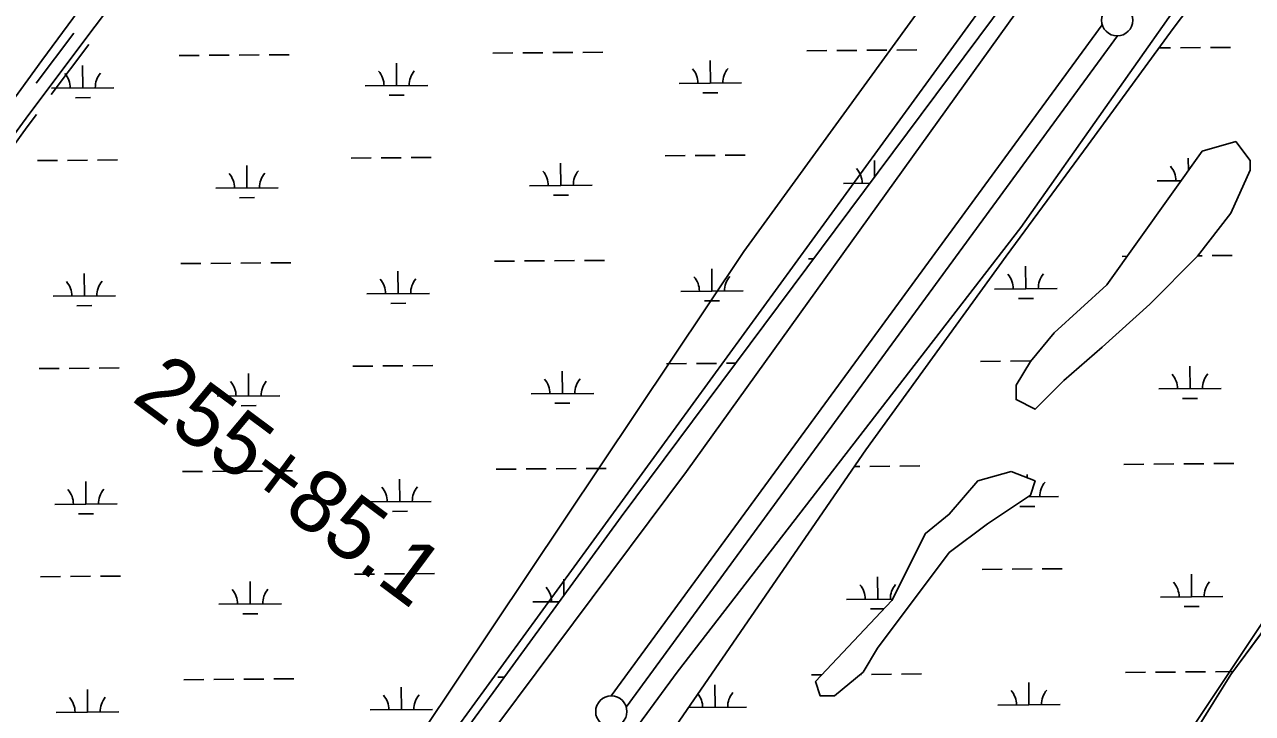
# Model space of a CAD drawing. Extents: x 3540316 to 3578335, y 553172 to 578787.
# Drawn here: x 3571179 to 3573142, y 569467 to 570569 of the extents above; entities that cross this region are included whole.
import ezdxf

# ---------------------------------------------------------------- set-up
doc = ezdxf.new("R2010")
doc.units = 0
for name, color, linetype in [('V-ROAD-CNTR', 7, 'Continuous'), ('V-SITE-VEGE', 7, 'Continuous'), ('V-SURV-IDEN', 7, 'Continuous'), ('V-SURV-LINE', 7, 'Continuous'), ('V-TOPO-SHOR', 7, 'Continuous'), ('V-WETL-SWMP', 7, 'Continuous')]:
    doc.layers.add(name, color=color, linetype=linetype)

msp = doc.modelspace()

# ---------------------------------------------------------------- linework, layer by layer
at = {"layer": 'V-ROAD-CNTR'}
for points in [[(3571197.4, 570474.8), (3571257.2, 570554.9)], [(3571221.4, 570456.8), (3571281.2, 570537)], [(3571138.3, 570344.3), (3571182.7, 570405), (3571197.5, 570424.8)]]:
    msp.add_lwpolyline(points, dxfattribs=at)
at = {"layer": 'V-SITE-VEGE'}
for points in [[(3574162, 572720.1), (3573405.9, 571688.4), (3572329.1, 570205.8), (3571756.3, 569349.8), (3571748.7, 569304), (3571840.3, 569403.3), (3572764.4, 570671.9), (3573115.7, 571191.6), (3573390.6, 571527.9), (3574078, 572498.4)], [(3569862.3, 566254.7), (3570557.3, 567202.4), (3571504.3, 568555), (3572222.2, 569533.3), (3572772, 570244), (3573337.2, 571046.4), (3573986.3, 571887.1), (3574490.4, 572567.2)], [(3574169.6, 572551.9), (3573635, 571772.4), (3572764.4, 570587.9), (3572237.4, 569854.2), (3571695.2, 569128.2), (3571336.3, 568692.6), (3570977.3, 568172.9), (3570542, 567599.8), (3570312.9, 567332.3), (3569877.6, 566736.2)], [(3575254.1, 572437.3), (3574704.2, 571711.3), (3574009.2, 570748.4), (3573253.2, 569754.9), (3572978.2, 569342.2), (3572107.6, 568119.4), (3571489, 567332.3), (3571160.6, 566850.8)]]:
    msp.add_lwpolyline(points, dxfattribs=at)
at = {"layer": 'V-SURV-LINE'}
for points in [[(3572116.7, 569495), (3572902.2, 570568.2)], [(3572926.4, 570550.5), (3572140.9, 569477.3)]]:
    msp.add_lwpolyline(points, dxfattribs=at)
for centre in [(3572926.1, 570575.5), (3572117, 569470.1)]:
    msp.add_circle(centre, 25, dxfattribs=at)
at = {"layer": 'V-TOPO-SHOR'}
msp.add_lwpolyline([(3571321, 567053.3), (3571657, 567481.3), (3571748.7, 567680), (3571977.8, 567924.5), (3572451.3, 568535.9), (3572955.3, 569284.9), (3573108.1, 569529.4), (3573321.9, 569819.8), (3573902.3, 570553.5), (3574559.1, 571470.5), (3574925.7, 571944.4), (3575246.4, 572387.6)], dxfattribs=at)
for points in [[(3573062.2, 570366.3), (3573115.7, 570381.6), (3573138.6, 570351), (3573138.6, 570335.7), (3573108, 570266.9), (3573054.6, 570198.1), (3572978.2, 570121.7), (3572901.8, 570052.9), (3572840.7, 569999.4), (3572794.9, 569953.6), (3572764.4, 569968.9), (3572764.4, 569991.8), (3572787.3, 570030), (3572825.5, 570075.9), (3572909.5, 570152.3)], [(3572756.7, 569854.2), (3572794.9, 569839), (3572787.3, 569816), (3572718.5, 569770.2), (3572657.5, 569724.3), (3572542.9, 569571.5), (3572520, 569533.3), (3572474.2, 569495.1), (3572451.3, 569495.1), (3572443.6, 569518), (3572565.8, 569647.9), (3572619.3, 569754.9), (3572657.5, 569785.5), (3572703.3, 569839)]]:
    msp.add_lwpolyline(points, close=True, dxfattribs=at)
at = {"layer": 'V-WETL-SWMP'}
for p, q in [((3572352, 572062.8), (3571206.4, 570511.4)), ((3573015.4, 570562.4), (3573147.1, 570736.6)), ((3572879.9, 570376.5), (3573015.4, 570562.4)), ((3572525.6, 570527.6), (3572557.6, 570527.8)), ((3572573.6, 570527.9), (3572605.6, 570528.2)), ((3572992.7, 570531.2), (3573011.5, 570531.3)), ((3573027.5, 570531.4), (3573059.5, 570531.7)), ((3573075.5, 570531.8), (3573107.5, 570532.1)), ((3571206.4, 570511.4), (3569373.6, 568012.4)), ((3571425.8, 570519.1), (3571457.8, 570519.3)), ((3571473.8, 570519.5), (3571505.8, 570519.7)), ((3571521.8, 570519.8), (3571553.8, 570520.1)), ((3571569.8, 570520.2), (3571601.8, 570520.4)), ((3571927.7, 570523), (3571959.7, 570523.2)), ((3571975.7, 570523.3), (3572007.7, 570523.6)), ((3572023.7, 570523.7), (3572055.7, 570523.9)), ((3572071.7, 570524.1), (3572103.7, 570524.3)), ((3572275.4, 570474.9), (3572275.1, 570510.9)), ((3572429.6, 570526.8), (3572461.6, 570527.1)), ((3572477.6, 570527.2), (3572509.6, 570527.4)), ((3571271.6, 570467.2), (3571271.4, 570503.2)), ((3571773.5, 570471), (3571773.2, 570507)), ((3571723.5, 570470.6), (3571823.5, 570471.4)), ((3572225.4, 570474.5), (3572325.4, 570475.3)), ((3571221.6, 570466.8), (3571321.6, 570467.5)), ((3571259.8, 570451.6), (3571283.8, 570451.8)), ((3571761.6, 570455.5), (3571785.6, 570455.7)), ((3572263.5, 570459.4), (3572287.5, 570459.6)), ((3572748.3, 570198.5), (3572879.9, 570376.5)), ((3573115.7, 570381.6), (3573062.2, 570366.3)), ((3573138.6, 570351), (3573115.7, 570381.6)), ((3571199.1, 570351.2), (3571231.1, 570351.4)), ((3571247.1, 570351.5), (3571279.1, 570351.8)), ((3571295.1, 570351.9), (3571327.1, 570352.1)), ((3571701, 570355), (3571733, 570355.3)), ((3571749, 570355.4), (3571781, 570355.6)), ((3571797, 570355.8), (3571829, 570356)), ((3572202.9, 570358.9), (3572234.9, 570359.1)), ((3572250.9, 570359.3), (3572282.9, 570359.5)), ((3572298.9, 570359.6), (3572330.9, 570359.9)), ((3572538, 570325.2), (3572537.8, 570351)), ((3573062.2, 570366.3), (3572909.5, 570152.3)), ((3573039.9, 570335), (3573039.7, 570354.9)), ((3573138.6, 570335.7), (3573138.6, 570351)), ((3571534.3, 570307.3), (3571534, 570343.3)), ((3572036.2, 570311.2), (3572035.9, 570347.2)), ((3573108, 570266.9), (3573138.6, 570335.7)), ((3571986.2, 570310.8), (3572086.2, 570311.6)), ((3572488.1, 570314.7), (3572530.4, 570315)), ((3572990, 570318.5), (3573028.3, 570318.8)), ((3571484.3, 570306.9), (3571584.3, 570307.7)), ((3571522.4, 570291.8), (3571546.4, 570292)), ((3572024.3, 570295.7), (3572048.3, 570295.8)), ((3573054.6, 570198.1), (3573108, 570266.9)), ((3572432.2, 570194.2), (3572440.4, 570194.2)), ((3572524, 569888.8), (3572748.3, 570198.5)), ((3572934.1, 570198), (3572942.2, 570198.1)), ((3572978.2, 570121.7), (3573054.6, 570198.1)), ((3573055.2, 570199), (3573062.1, 570199)), ((3573078.1, 570199.1), (3573110.1, 570199.4)), ((3571428.4, 570186.4), (3571460.4, 570186.7)), ((3571476.4, 570186.8), (3571508.4, 570187)), ((3571524.4, 570187.2), (3571556.4, 570187.4)), ((3571572.4, 570187.5), (3571604.4, 570187.8)), ((3571776.1, 570138.4), (3571775.8, 570174.4)), ((3571930.3, 570190.3), (3571962.3, 570190.5)), ((3571978.3, 570190.7), (3572010.3, 570190.9)), ((3572026.3, 570191), (3572058.3, 570191.3)), ((3572074.3, 570191.4), (3572106.3, 570191.6)), ((3572278, 570142.2), (3572277.7, 570178.2)), ((3572779.9, 570146.1), (3572779.6, 570182.1)), ((3571274.2, 570134.5), (3571273.9, 570170.5)), ((3571224.2, 570134.1), (3571324.2, 570134.9)), ((3571726.1, 570138), (3571826.1, 570138.7)), ((3572228, 570141.8), (3572328, 570142.6)), ((3572729.9, 570145.7), (3572829.9, 570146.5)), ((3572909.5, 570152.3), (3572825.5, 570075.9)), ((3571262.3, 570119), (3571286.3, 570119.2)), ((3571764.2, 570122.8), (3571788.2, 570123)), ((3572266.1, 570126.7), (3572290.1, 570126.9)), ((3572768, 570130.6), (3572792, 570130.8)), ((3572901.8, 570052.9), (3572978.2, 570121.7)), ((3572825.5, 570075.9), (3572787.3, 570030)), ((3572840.7, 569999.4), (3572901.8, 570052.9)), ((3571201.7, 570018.5), (3571233.7, 570018.7)), ((3571249.7, 570018.9), (3571281.7, 570019.1)), ((3571297.7, 570019.2), (3571329.7, 570019.5)), ((3571703.6, 570022.4), (3571735.6, 570022.6)), ((3571751.6, 570022.7), (3571783.6, 570023)), ((3571799.6, 570023.1), (3571831.6, 570023.4)), ((3572205.5, 570026.2), (3572237.5, 570026.5)), ((3572253.5, 570026.6), (3572285.5, 570026.9)), ((3572301.5, 570027), (3572315.8, 570027.1)), ((3572707.4, 570030.1), (3572739.4, 570030.3)), ((3572755.4, 570030.5), (3572787.4, 570030.7)), ((3572787.3, 570030), (3572764.4, 569991.8)), ((3573042.6, 569986.3), (3573042.3, 570022.3)), ((3571536.9, 569974.6), (3571536.6, 570010.6)), ((3572038.8, 569978.5), (3572038.5, 570014.5)), ((3572794.9, 569953.6), (3572840.7, 569999.4)), ((3571988.8, 569978.1), (3572088.8, 569978.9)), ((3572764.4, 569991.8), (3572764.4, 569968.9)), ((3572992.6, 569985.9), (3573092.6, 569986.6)), ((3571486.9, 569974.3), (3571586.9, 569975)), ((3571525, 569959.1), (3571549, 569959.3)), ((3572026.9, 569963), (3572050.9, 569963.2)), ((3572764.4, 569968.9), (3572794.9, 569953.6)), ((3573030.7, 569970.7), (3573054.7, 569970.9)), ((3572063.8, 569220.5), (3572524, 569888.8)), ((3572505.5, 569862), (3572514.7, 569862.1)), ((3572530.7, 569862.2), (3572562.7, 569862.5)), ((3572578.7, 569862.6), (3572610.7, 569862.9)), ((3572936.6, 569865.4), (3572968.6, 569865.6)), ((3572984.6, 569865.7), (3573016.6, 569866)), ((3573032.6, 569866.1), (3573064.6, 569866.4)), ((3573080.6, 569866.5), (3573112.6, 569866.7)), ((3571431, 569853.8), (3571463, 569854)), ((3571479, 569854.1), (3571511, 569854.4)), ((3571527, 569854.5), (3571559, 569854.7)), ((3571575, 569854.9), (3571607, 569855.1)), ((3571778.7, 569805.7), (3571778.4, 569841.7)), ((3571932.9, 569857.6), (3571964.9, 569857.9)), ((3571980.8, 569858), (3572012.8, 569858.2)), ((3572028.8, 569858.4), (3572060.8, 569858.6)), ((3572076.8, 569858.7), (3572108.8, 569859)), ((3572756.7, 569854.2), (3572703.3, 569839)), ((3572794.9, 569839), (3572756.7, 569854.2)), ((3572782.2, 569844), (3572782.2, 569849.4)), ((3571276.8, 569801.8), (3571276.5, 569837.8)), ((3572703.3, 569839), (3572657.5, 569785.5)), ((3572787.3, 569816), (3572794.9, 569839)), ((3571226.8, 569801.4), (3571326.8, 569802.2)), ((3571728.7, 569805.3), (3571828.7, 569806.1)), ((3572718.5, 569770.2), (3572787.3, 569816)), ((3572783.4, 569813.4), (3572832.4, 569813.8)), ((3573321.9, 569819.8), (3573108.1, 569529.4)), ((3571264.9, 569786.3), (3571288.9, 569786.5)), ((3571766.8, 569790.2), (3571790.8, 569790.4)), ((3572657.5, 569785.5), (3572619.3, 569754.9)), ((3572770.6, 569797.9), (3572794.6, 569798.1)), ((3572657.5, 569724.3), (3572718.5, 569770.2)), ((3572619.3, 569754.9), (3572565.8, 569647.9)), ((3572542.9, 569571.5), (3572657.5, 569724.3)), ((3571204.2, 569685.8), (3571236.2, 569686.1)), ((3571252.2, 569686.2), (3571284.2, 569686.4)), ((3571300.2, 569686.6), (3571332.2, 569686.8)), ((3571706.1, 569689.7), (3571738.1, 569689.9)), ((3571754.1, 569690.1), (3571786.1, 569690.3)), ((3571802.1, 569690.4), (3571834.1, 569690.7)), ((3572543.2, 569649.7), (3572542.9, 569685.7)), ((3572709.9, 569697.4), (3572741.9, 569697.7)), ((3572757.9, 569697.8), (3572789.9, 569698.1)), ((3572805.9, 569698.2), (3572837.9, 569698.4)), ((3573045.1, 569653.6), (3573044.8, 569689.6)), ((3571539.4, 569642), (3571539.2, 569678)), ((3572041.3, 569655.8), (3572041.1, 569681.9)), ((3571991.3, 569645.5), (3572033.9, 569645.8)), ((3572565.8, 569647.9), (3572443.6, 569518)), ((3572493.2, 569649.3), (3572566.8, 569649.9)), ((3572995.1, 569653.2), (3573095.1, 569654)), ((3571489.4, 569641.6), (3571589.4, 569642.4)), ((3571527.6, 569626.5), (3571551.6, 569626.6)), ((3572531.3, 569634.2), (3572553.1, 569634.4)), ((3573033.2, 569638.1), (3573057.2, 569638.3)), ((3572520, 569533.3), (3572542.9, 569571.5)), ((3572437.3, 569528.8), (3572453.9, 569529)), ((3572474.2, 569495.1), (3572520, 569533.3)), ((3572515.4, 569529.4), (3572517.3, 569529.4)), ((3572533.3, 569529.6), (3572565.3, 569529.8)), ((3572581.3, 569529.9), (3572613.3, 569530.2)), ((3572939.2, 569532.7), (3572971.2, 569532.9)), ((3573108.1, 569529.4), (3572955.3, 569284.9)), ((3572987.2, 569533.1), (3573019.2, 569533.3)), ((3573035.2, 569533.4), (3573067.2, 569533.7)), ((3573083.2, 569533.8), (3573111.5, 569534)), ((3571433.5, 569521.1), (3571465.5, 569521.3)), ((3571481.5, 569521.5), (3571513.5, 569521.7)), ((3571529.5, 569521.8), (3571561.5, 569522.1)), ((3571577.5, 569522.2), (3571609.5, 569522.4)), ((3571781.2, 569473), (3571780.9, 569509)), ((3571935.4, 569525), (3571945.9, 569525)), ((3572283.1, 569476.9), (3572282.8, 569512.9)), ((3572443.6, 569518), (3572451.3, 569495.1)), ((3572785, 569480.8), (3572784.7, 569516.8)), ((3571279.3, 569469.2), (3571279, 569505.2)), ((3572451.3, 569495.1), (3572474.2, 569495.1)), ((3571229.3, 569468.8), (3571329.3, 569469.5)), ((3571731.2, 569472.6), (3571831.2, 569473.4)), ((3572240.1, 569476.6), (3572333.1, 569477.3)), ((3572735, 569480.4), (3572835, 569481.2))]:
    msp.add_line(p, q, dxfattribs=at)
for points in [[(3568531.7, 566772.9), (3569002.7, 567390.8), (3569281.3, 567785.9), (3570076.4, 568905.2), (3571185.6, 570424.6), (3571717.4, 571133.7), (3572598.7, 572308.7), (3573454.6, 573468.6)], [(3574508.1, 573038.1), (3573956.1, 572247.9), (3573338.2, 571412.3), (3572933, 570855.1), (3572132.7, 569781.4), (3571398.3, 568773.5), (3570527.2, 567578.2), (3569691.5, 566489.3)]]:
    msp.add_lwpolyline(points, dxfattribs=at)
for centre, start, end in [((3571216.4, 570467.2), 359.6699, 41.2135), ((3571326.9, 570468.1), 139.6699, 181.2135), ((3571718.3, 570471.1), 359.6699, 41.2135), ((3571828.8, 570471.9), 139.6699, 181.2135), ((3572220.2, 570474.9), 359.6699, 41.2135), ((3572330.7, 570475.8), 139.6699, 181.2135), ((3571981, 570311.2), 359.6699, 41.2135), ((3572091.4, 570312.1), 139.6699, 181.2135), ((3572482.9, 570315.1), 359.6699, 41.2135), ((3572984.7, 570319), 359.6699, 41.2135), ((3571479.1, 570307.4), 359.6699, 41.2135), ((3571589.5, 570308.2), 139.6699, 181.2135), ((3571219, 570134.5), 359.6699, 41.2135), ((3571329.4, 570135.4), 139.6699, 181.2135), ((3571720.8, 570138.4), 359.6699, 41.2135), ((3571831.3, 570139.3), 139.6699, 181.2135), ((3572222.7, 570142.3), 359.6699, 41.2135), ((3572333.2, 570143.1), 139.6699, 181.2135), ((3572724.6, 570146.1), 359.6699, 41.2135), ((3572835.1, 570147), 139.6699, 181.2135), ((3571481.6, 569974.7), 359.6699, 41.2135), ((3571592.1, 569975.5), 139.6699, 181.2135), ((3571983.5, 569978.6), 359.6699, 41.2135), ((3572094, 569979.4), 139.6699, 181.2135), ((3572987.3, 569986.3), 359.6699, 41.2135), ((3573097.8, 569987.2), 139.6699, 181.2135), ((3571221.5, 569801.9), 359.6699, 41.2135), ((3571332, 569802.7), 139.6699, 181.2135), ((3571723.4, 569805.7), 359.6699, 41.2135), ((3571833.9, 569806.6), 139.6699, 181.2135), ((3572837.7, 569814.3), 139.6699, 181.2135), ((3571484.2, 569642), 359.6699, 41.2135), ((3571594.7, 569642.9), 139.6699, 181.2135), ((3571986.1, 569645.9), 359.6699, 41.2135), ((3572488, 569649.8), 359.6699, 41.2135), ((3572598.5, 569650.6), 139.6699, 181.2135), ((3572989.9, 569653.6), 359.6699, 41.2135), ((3573100.4, 569654.5), 139.6699, 181.2135), ((3571224.1, 569469.2), 359.6699, 41.2135), ((3571334.6, 569470.1), 139.6699, 181.2135), ((3571726, 569473.1), 359.6699, 41.2135), ((3571836.5, 569473.9), 139.6699, 181.2135), ((3572227.9, 569476.9), 359.6699, 38.4214), ((3572338.3, 569477.8), 139.6699, 181.2135), ((3572729.8, 569480.8), 359.6699, 41.2135), ((3572840.2, 569481.7), 139.6699, 181.2135)]:
    msp.add_arc(centre, 35.2, start, end, dxfattribs=at)

# ---------------------------------------------------------------- texts
at = {"layer": 'V-SURV-IDEN'}
msp.add_text('255+85.1', height=100, rotation=323.3353, dxfattribs=at).set_placement((3571347.8, 569968.3))

doc.saveas('drawing.dxf')
